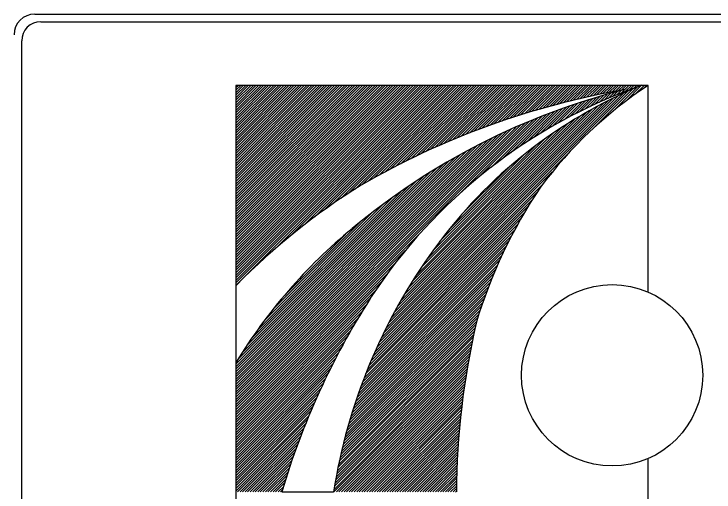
# Model space of a CAD drawing. Extents: x -5299 to 22597, y -19549 to -1808.
# Drawn here: x -3290.5 to -3180.7, y -18236.2 to -18161.3 of the extents above; entities that cross this region are included whole.
import ezdxf

# ---------------------------------------------------------------- set-up
doc = ezdxf.new("R2010")
doc.units = 0
doc.layers.add('Level 1', color=7, linetype='Continuous')

msp = doc.modelspace()

# ---------------------------------------------------------------- linework, layer by layer
at = {"layer": 'Level 1'}
for p, q in [((-3287.21, -18161.3), (-3163.67, -18161.3)), ((-3286.25, -18162.5), (-3164.64, -18162.5)), ((-3289.26, -18287.12), (-3289.26, -18165.51)), ((-3191.03, -18172.48), (-3255.67, -18172.48)), ((-3255.67, -18172.48), (-3255.67, -18203.9)), ((-3255.67, -18172.83), (-3255.31, -18172.48)), ((-3255.67, -18173.23), (-3254.91, -18172.48)), ((-3255.67, -18173.63), (-3254.52, -18172.48)), ((-3255.67, -18174.03), (-3254.12, -18172.48)), ((-3255.67, -18174.42), (-3253.72, -18172.48)), ((-3255.67, -18174.82), (-3253.32, -18172.48)), ((-3255.67, -18175.22), (-3252.93, -18172.48)), ((-3255.67, -18175.62), (-3252.53, -18172.48)), ((-3255.67, -18176.02), (-3252.13, -18172.48)), ((-3255.67, -18176.41), (-3251.73, -18172.48)), ((-3255.67, -18176.81), (-3251.33, -18172.48)), ((-3255.67, -18177.21), (-3250.94, -18172.48)), ((-3255.67, -18177.61), (-3250.54, -18172.48)), ((-3255.67, -18178), (-3250.14, -18172.48)), ((-3255.67, -18178.4), (-3249.74, -18172.48)), ((-3255.67, -18178.8), (-3249.35, -18172.48)), ((-3255.67, -18179.2), (-3248.95, -18172.48)), ((-3255.67, -18179.59), (-3248.55, -18172.48)), ((-3255.67, -18179.99), (-3248.15, -18172.48)), ((-3255.67, -18180.39), (-3247.75, -18172.48)), ((-3255.67, -18180.79), (-3247.36, -18172.48)), ((-3255.67, -18181.19), (-3246.96, -18172.48)), ((-3255.67, -18181.58), (-3246.56, -18172.48)), ((-3255.67, -18181.98), (-3246.16, -18172.48)), ((-3255.67, -18182.38), (-3245.77, -18172.48)), ((-3255.67, -18182.78), (-3245.37, -18172.48)), ((-3255.67, -18183.17), (-3244.97, -18172.48)), ((-3255.67, -18183.57), (-3244.57, -18172.48)), ((-3255.67, -18183.97), (-3244.18, -18172.48)), ((-3255.67, -18184.37), (-3243.78, -18172.48)), ((-3255.67, -18184.77), (-3243.38, -18172.48)), ((-3255.67, -18185.16), (-3242.98, -18172.48)), ((-3255.67, -18185.56), (-3242.58, -18172.48)), ((-3255.67, -18185.96), (-3242.19, -18172.48)), ((-3255.67, -18186.36), (-3241.79, -18172.48)), ((-3255.67, -18186.75), (-3241.39, -18172.48)), ((-3255.67, -18187.15), (-3240.99, -18172.48)), ((-3255.67, -18187.55), (-3240.6, -18172.48)), ((-3255.67, -18187.95), (-3240.2, -18172.48)), ((-3255.67, -18188.35), (-3239.8, -18172.48)), ((-3255.67, -18188.74), (-3239.4, -18172.48)), ((-3255.67, -18189.14), (-3239, -18172.48)), ((-3255.67, -18189.54), (-3238.61, -18172.48)), ((-3255.67, -18189.94), (-3238.21, -18172.48)), ((-3255.67, -18190.33), (-3237.81, -18172.48)), ((-3255.67, -18190.73), (-3237.41, -18172.48)), ((-3255.67, -18191.13), (-3237.02, -18172.48)), ((-3255.67, -18191.53), (-3236.62, -18172.48)), ((-3255.67, -18191.92), (-3236.22, -18172.48)), ((-3255.67, -18192.32), (-3235.82, -18172.48)), ((-3255.67, -18192.72), (-3235.42, -18172.48)), ((-3255.67, -18193.12), (-3235.03, -18172.48)), ((-3255.67, -18193.52), (-3234.63, -18172.48)), ((-3255.67, -18193.91), (-3234.23, -18172.48)), ((-3255.67, -18194.31), (-3233.83, -18172.48)), ((-3255.67, -18194.71), (-3233.44, -18172.48)), ((-3255.67, -18195.11), (-3233.04, -18172.48)), ((-3255.67, -18195.5), (-3232.64, -18172.48)), ((-3255.67, -18195.9), (-3232.24, -18172.48)), ((-3255.67, -18196.3), (-3231.85, -18172.48)), ((-3255.67, -18196.7), (-3231.45, -18172.48)), ((-3255.67, -18197.1), (-3231.05, -18172.48)), ((-3255.67, -18197.49), (-3230.65, -18172.48)), ((-3255.67, -18197.89), (-3230.25, -18172.48)), ((-3255.67, -18198.29), (-3229.86, -18172.48)), ((-3255.67, -18198.69), (-3229.46, -18172.48)), ((-3255.67, -18199.08), (-3229.06, -18172.48)), ((-3255.67, -18199.48), (-3228.66, -18172.48)), ((-3255.67, -18199.88), (-3228.27, -18172.48)), ((-3255.67, -18200.28), (-3227.87, -18172.48)), ((-3255.67, -18200.68), (-3227.47, -18172.48)), ((-3255.67, -18201.07), (-3227.07, -18172.48)), ((-3255.67, -18201.47), (-3226.67, -18172.48)), ((-3255.67, -18201.87), (-3226.28, -18172.48)), ((-3255.67, -18202.27), (-3225.88, -18172.48)), ((-3255.67, -18202.66), (-3225.48, -18172.48)), ((-3255.67, -18203.06), (-3225.08, -18172.48)), ((-3255.67, -18203.46), (-3224.69, -18172.48)), ((-3255.67, -18203.86), (-3224.29, -18172.48)), ((-3249.37, -18197.96), (-3223.89, -18172.48)), ((-3246.88, -18195.87), (-3223.49, -18172.48)), ((-3244.95, -18194.34), (-3223.09, -18172.48)), ((-3243.3, -18193.09), (-3222.7, -18172.48)), ((-3241.83, -18192.01), (-3222.3, -18172.48)), ((-3240.48, -18191.06), (-3221.9, -18172.48)), ((-3239.24, -18190.21), (-3221.5, -18172.48)), ((-3238.07, -18189.44), (-3221.11, -18172.48)), ((-3236.96, -18188.73), (-3220.71, -18172.48)), ((-3235.91, -18188.08), (-3220.31, -18172.48)), ((-3234.98, -18187.54), (-3219.91, -18172.48)), ((-3234.07, -18187.03), (-3219.51, -18172.48)), ((-3233.18, -18186.54), (-3219.12, -18172.48)), ((-3232.87, -18212.09), (-3194.2, -18173.41)), ((-3232.32, -18186.08), (-3218.72, -18172.48)), ((-3231.47, -18185.62), (-3218.32, -18172.48)), ((-3230.64, -18185.19), (-3217.92, -18172.48)), ((-3229.82, -18184.78), (-3217.53, -18172.48)), ((-3229.03, -18184.37), (-3217.13, -18172.48)), ((-3228.24, -18183.99), (-3216.73, -18172.48)), ((-3227.47, -18183.61), (-3216.33, -18172.48)), ((-3226.71, -18183.25), (-3215.94, -18172.48)), ((-3225.96, -18182.9), (-3215.54, -18172.48)), ((-3225.22, -18182.56), (-3215.14, -18172.48)), ((-3224.5, -18182.23), (-3214.74, -18172.48)), ((-3223.78, -18181.91), (-3214.34, -18172.48)), ((-3223.07, -18181.61), (-3213.95, -18172.48)), ((-3222.37, -18181.3), (-3213.55, -18172.48)), ((-3221.69, -18181.01), (-3213.15, -18172.48)), ((-3221, -18180.73), (-3212.75, -18172.48)), ((-3220.33, -18180.46), (-3212.36, -18172.48)), ((-3219.67, -18180.19), (-3211.96, -18172.48)), ((-3219.01, -18179.93), (-3211.56, -18172.48)), ((-3218.36, -18179.68), (-3211.16, -18172.48)), ((-3217.71, -18179.43), (-3210.76, -18172.48)), ((-3217.08, -18179.19), (-3210.37, -18172.48)), ((-3216.44, -18178.95), (-3209.97, -18172.48)), ((-3215.82, -18178.73), (-3209.57, -18172.48)), ((-3215.2, -18178.51), (-3209.17, -18172.48)), ((-3214.59, -18178.29), (-3208.78, -18172.48)), ((-3213.98, -18178.08), (-3208.38, -18172.48)), ((-3213.38, -18177.87), (-3207.98, -18172.48)), ((-3212.78, -18177.68), (-3207.58, -18172.48)), ((-3212.19, -18177.48), (-3207.18, -18172.48)), ((-3211.6, -18177.29), (-3206.79, -18172.48)), ((-3211.02, -18177.11), (-3206.39, -18172.48)), ((-3210.44, -18176.92), (-3205.99, -18172.48)), ((-3209.86, -18176.75), (-3205.59, -18172.48)), ((-3209.3, -18176.58), (-3205.2, -18172.48)), ((-3208.73, -18176.41), (-3204.8, -18172.48)), ((-3208.17, -18176.24), (-3204.4, -18172.48)), ((-3207.61, -18176.09), (-3204, -18172.48)), ((-3207.06, -18175.93), (-3203.6, -18172.48)), ((-3206.51, -18175.78), (-3203.21, -18172.48)), ((-3205.96, -18175.63), (-3202.81, -18172.48)), ((-3205.42, -18175.48), (-3202.41, -18172.48)), ((-3204.88, -18175.34), (-3202.01, -18172.48)), ((-3204.35, -18175.21), (-3201.62, -18172.48)), ((-3203.81, -18175.07), (-3201.22, -18172.48)), ((-3203.28, -18174.94), (-3200.82, -18172.48)), ((-3202.76, -18174.81), (-3200.42, -18172.48)), ((-3202.24, -18174.69), (-3200.03, -18172.48)), ((-3201.72, -18174.57), (-3199.63, -18172.48)), ((-3201.2, -18174.45), (-3199.23, -18172.48)), ((-3200.69, -18174.33), (-3198.83, -18172.48)), ((-3200.18, -18174.22), (-3198.43, -18172.48)), ((-3199.67, -18174.11), (-3198.04, -18172.48)), ((-3199.31, -18178.92), (-3193.48, -18173.09)), ((-3199.17, -18174), (-3197.64, -18172.48)), ((-3198.66, -18173.9), (-3197.24, -18172.48)), ((-3198.17, -18173.8), (-3196.84, -18172.48)), ((-3197.67, -18173.7), (-3196.45, -18172.48)), ((-3197.17, -18173.6), (-3196.05, -18172.48)), ((-3196.68, -18173.51), (-3195.65, -18172.48)), ((-3196.61, -18174.24), (-3195.82, -18173.44)), ((-3196.43, -18176.44), (-3192.79, -18172.8)), ((-3196.2, -18173.42), (-3195.25, -18172.48)), ((-3195.93, -18173.95), (-3195.28, -18173.3)), ((-3195.71, -18173.33), (-3194.85, -18172.48)), ((-3195.27, -18173.69), (-3194.74, -18173.16)), ((-3195.22, -18173.24), (-3194.46, -18172.48)), ((-3194.74, -18173.16), (-3194.06, -18172.48)), ((-3194.61, -18173.43), (-3193.66, -18172.48)), ((-3194.58, -18174.99), (-3192.1, -18172.51)), ((-3193.97, -18173.19), (-3193.26, -18172.48)), ((-3193.33, -18172.95), (-3192.87, -18172.48)), ((-3193.08, -18173.88), (-3191.67, -18172.48)), ((-3192.71, -18172.72), (-3192.47, -18172.48)), ((-3192.09, -18172.5), (-3192.07, -18172.48)), ((-3191.78, -18172.98), (-3191.27, -18172.48)), ((-3232.51, -18211.32), (-3194.93, -18173.74)), ((-3232.11, -18210.53), (-3195.67, -18174.09)), ((-3231.71, -18209.73), (-3196.44, -18174.46)), ((-3201.74, -18176.58), (-3199.71, -18174.55)), ((-3200.95, -18176.19), (-3199.14, -18174.38)), ((-3200.19, -18175.83), (-3198.58, -18174.21)), ((-3199.45, -18175.48), (-3198.01, -18174.05)), ((-3198.72, -18175.15), (-3197.46, -18173.89)), ((-3198, -18174.83), (-3196.91, -18173.74)), ((-3197.3, -18174.52), (-3196.36, -18173.58)), ((-3231.28, -18208.9), (-3197.23, -18174.85)), ((-3230.82, -18208.05), (-3198.04, -18175.26)), ((-3206.02, -18178.87), (-3202.64, -18175.49)), ((-3205.11, -18178.35), (-3202.04, -18175.29)), ((-3204.22, -18177.87), (-3201.45, -18175.1)), ((-3203.37, -18177.41), (-3200.86, -18174.91)), ((-3202.54, -18176.98), (-3200.29, -18174.73)), ((-3230.34, -18207.17), (-3198.88, -18175.7)), ((-3229.83, -18206.26), (-3199.75, -18176.18)), ((-3229.28, -18205.31), (-3200.65, -18176.68)), ((-3211.3, -18182.16), (-3205.71, -18176.57)), ((-3210.12, -18181.38), (-3205.08, -18176.34)), ((-3209.01, -18180.67), (-3204.46, -18176.12)), ((-3207.96, -18180.02), (-3203.85, -18175.9)), ((-3206.97, -18179.42), (-3203.24, -18175.69)), ((-3228.69, -18204.33), (-3201.59, -18177.23)), ((-3228.06, -18203.29), (-3202.58, -18177.81)), ((-3220.38, -18189.25), (-3208.97, -18177.84)), ((-3217.57, -18186.84), (-3208.3, -18177.57)), ((-3215.61, -18185.28), (-3207.64, -18177.31)), ((-3213.99, -18184.05), (-3206.99, -18177.06)), ((-3212.58, -18183.04), (-3206.35, -18176.81)), ((-3255.67, -18224.14), (-3209.64, -18178.11)), ((-3255.67, -18223.74), (-3210.33, -18178.41)), ((-3255.67, -18223.35), (-3211.02, -18178.7)), ((-3227.37, -18202.21), (-3203.62, -18178.46)), ((-3255.67, -18222.95), (-3211.73, -18179.01)), ((-3255.67, -18222.55), (-3212.44, -18179.32)), ((-3255.67, -18222.15), (-3213.17, -18179.66)), ((-3255.67, -18221.76), (-3213.91, -18180)), ((-3226.61, -18201.05), (-3204.74, -18179.18)), ((-3225.77, -18199.81), (-3205.94, -18179.99)), ((-3255.67, -18221.36), (-3214.66, -18180.35)), ((-3255.67, -18220.96), (-3215.43, -18180.72)), ((-3255.67, -18220.56), (-3216.21, -18181.11)), ((-3224.82, -18198.46), (-3207.27, -18180.92)), ((-3255.67, -18220.16), (-3217.01, -18181.51)), ((-3255.67, -18219.77), (-3217.82, -18181.92)), ((-3223.72, -18196.97), (-3208.76, -18182.01)), ((-3255.67, -18219.37), (-3218.66, -18182.36)), ((-3255.67, -18218.97), (-3219.51, -18182.81)), ((-3255.67, -18218.57), (-3220.39, -18183.29)), ((-3233.23, -18212.84), (-3203.57, -18183.18)), ((-3255.67, -18218.18), (-3221.29, -18183.8)), ((-3255.67, -18217.78), (-3222.21, -18184.32)), ((-3222.33, -18195.18), (-3210.55, -18183.4)), ((-3255.67, -18217.38), (-3223.17, -18184.88)), ((-3255.67, -18216.98), (-3224.16, -18185.48)), ((-3220.33, -18192.79), (-3212.94, -18185.4)), ((-3255.67, -18216.59), (-3225.19, -18186.1)), ((-3233.56, -18213.57), (-3206.05, -18186.06)), ((-3255.67, -18216.19), (-3226.25, -18186.77)), ((-3255.4, -18215.52), (-3227.38, -18187.5)), ((-3254.73, -18214.45), (-3228.56, -18188.29)), ((-3233.89, -18214.29), (-3207.5, -18187.91)), ((-3253.99, -18213.32), (-3229.82, -18189.15)), ((-3234.2, -18215), (-3208.43, -18189.24)), ((-3253.18, -18212.1), (-3231.17, -18190.1)), ((-3234.49, -18215.69), (-3209.16, -18190.36)), ((-3252.25, -18210.78), (-3232.65, -18191.18)), ((-3234.78, -18216.38), (-3209.82, -18191.42)), ((-3251.15, -18209.29), (-3234.3, -18192.43)), ((-3235.05, -18217.05), (-3210.42, -18192.41)), ((-3249.84, -18207.57), (-3236.19, -18193.93)), ((-3235.56, -18218.36), (-3211.49, -18194.28)), ((-3235.32, -18217.71), (-3210.97, -18193.37)), ((-3235.81, -18219), (-3211.97, -18195.16)), ((-3255.67, -18224.54), (-3226.68, -18195.55)), ((-3248.02, -18205.36), (-3238.5, -18195.84)), ((-3236.04, -18219.63), (-3212.41, -18196)), ((-3236.49, -18220.87), (-3213.23, -18197.62)), ((-3236.27, -18220.26), (-3212.83, -18196.82)), ((-3255.67, -18224.94), (-3229.12, -18198.39)), ((-3236.7, -18221.48), (-3213.61, -18198.39)), ((-3236.9, -18222.08), (-3213.96, -18199.14)), ((-3255.67, -18225.34), (-3230.69, -18200.36)), ((-3237.28, -18223.26), (-3214.62, -18200.6)), ((-3237.09, -18222.67), (-3214.31, -18199.88)), ((-3255.67, -18225.73), (-3231.9, -18201.96)), ((-3237.64, -18224.42), (-3215.22, -18201.99)), ((-3237.46, -18223.84), (-3214.93, -18201.31)), ((-3237.81, -18224.98), (-3215.5, -18202.67)), ((-3255.67, -18226.13), (-3232.92, -18203.39)), ((-3238.13, -18226.1), (-3216.02, -18203.99)), ((-3237.98, -18225.54), (-3215.77, -18203.34)), ((-3255.67, -18226.53), (-3233.81, -18204.67)), ((-3238.44, -18227.2), (-3216.5, -18205.26)), ((-3238.29, -18226.65), (-3216.27, -18204.63)), ((-3255.67, -18226.93), (-3234.6, -18205.86)), ((-3238.58, -18227.73), (-3216.73, -18205.89)), ((-3255.67, -18227.32), (-3235.27, -18206.93)), ((-3238.85, -18228.8), (-3217.15, -18207.1)), ((-3238.72, -18228.27), (-3216.94, -18206.5)), ((-3255.67, -18227.72), (-3235.92, -18207.98)), ((-3239.1, -18229.85), (-3217.54, -18208.29)), ((-3238.98, -18229.33), (-3217.35, -18207.7)), ((-3255.67, -18228.12), (-3236.52, -18208.98)), ((-3239.34, -18230.88), (-3217.9, -18209.44)), ((-3239.22, -18230.37), (-3217.72, -18208.87)), ((-3255.67, -18228.52), (-3237.1, -18209.95)), ((-3239.55, -18231.89), (-3218.16, -18210.5)), ((-3239.45, -18231.39), (-3218.04, -18209.99)), ((-3255.67, -18228.92), (-3237.64, -18210.89)), ((-3255.67, -18229.31), (-3238.16, -18211.81)), ((-3239.76, -18232.89), (-3218.38, -18211.52)), ((-3239.66, -18232.4), (-3218.27, -18211.01)), ((-3255.67, -18229.71), (-3238.66, -18212.7)), ((-3239.95, -18233.88), (-3218.59, -18212.52)), ((-3239.85, -18233.39), (-3218.49, -18212.02)), ((-3255.67, -18230.11), (-3239.14, -18213.58)), ((-3240.21, -18235.33), (-3218.89, -18214.01)), ((-3240.12, -18234.85), (-3218.79, -18213.52)), ((-3240.04, -18234.36), (-3218.69, -18213.02)), ((-3255.67, -18230.51), (-3239.59, -18214.42)), ((-3240.3, -18236.22), (-3219.07, -18214.99)), ((-3240.28, -18235.81), (-3218.98, -18214.5)), ((-3255.67, -18230.9), (-3240.02, -18215.26)), ((-3255.67, -18215.96), (-3255.67, -18236.22)), ((-3255.67, -18231.3), (-3240.44, -18216.08)), ((-3239.91, -18236.22), (-3219.16, -18215.48)), ((-3239.51, -18236.22), (-3219.25, -18215.96)), ((-3255.67, -18231.7), (-3240.85, -18216.88)), ((-3239.11, -18236.22), (-3219.33, -18216.44)), ((-3238.71, -18236.22), (-3219.41, -18216.92)), ((-3255.67, -18232.1), (-3241.24, -18217.67)), ((-3255.67, -18232.5), (-3241.61, -18218.44)), ((-3238.32, -18236.22), (-3219.49, -18217.4)), ((-3237.92, -18236.22), (-3219.57, -18217.87)), ((-3237.52, -18236.22), (-3219.64, -18218.35)), ((-3255.67, -18232.89), (-3241.97, -18219.2)), ((-3237.12, -18236.22), (-3219.71, -18218.81)), ((-3236.73, -18236.22), (-3219.78, -18219.28)), ((-3255.67, -18233.29), (-3242.32, -18219.94)), ((-3236.33, -18236.22), (-3219.85, -18219.75)), ((-3235.93, -18236.22), (-3219.92, -18220.21)), ((-3235.53, -18236.22), (-3219.98, -18220.67)), ((-3255.67, -18233.69), (-3242.66, -18220.68)), ((-3255.67, -18234.09), (-3242.99, -18221.4)), ((-3235.13, -18236.22), (-3220.04, -18221.13)), ((-3234.74, -18236.22), (-3220.1, -18221.59)), ((-3255.67, -18234.48), (-3243.3, -18222.12)), ((-3255.67, -18234.88), (-3243.61, -18222.82)), ((-3234.34, -18236.22), (-3220.16, -18222.04)), ((-3233.94, -18236.22), (-3220.21, -18222.5)), ((-3255.67, -18235.28), (-3243.91, -18223.52)), ((-3233.54, -18236.22), (-3220.27, -18222.95)), ((-3233.15, -18236.22), (-3220.32, -18223.4)), ((-3232.75, -18236.22), (-3220.37, -18223.85)), ((-3255.67, -18235.68), (-3244.2, -18224.21)), ((-3255.67, -18236.07), (-3244.48, -18224.88)), ((-3232.35, -18236.22), (-3220.42, -18224.29)), ((-3231.95, -18236.22), (-3220.47, -18224.74)), ((-3255.42, -18236.22), (-3244.75, -18225.56)), ((-3231.55, -18236.22), (-3220.51, -18225.18)), ((-3231.16, -18236.22), (-3220.55, -18225.62)), ((-3230.76, -18236.22), (-3220.59, -18226.06)), ((-3255.02, -18236.22), (-3245.01, -18226.22)), ((-3254.62, -18236.22), (-3245.27, -18226.87)), ((-3230.36, -18236.22), (-3220.63, -18226.49)), ((-3229.96, -18236.22), (-3220.67, -18226.93)), ((-3254.23, -18236.22), (-3245.52, -18227.52)), ((-3253.83, -18236.22), (-3245.76, -18228.16)), ((-3229.57, -18236.22), (-3220.7, -18227.36)), ((-3229.17, -18236.22), (-3220.74, -18227.79)), ((-3228.77, -18236.22), (-3220.77, -18228.22)), ((-3253.43, -18236.22), (-3246, -18228.79)), ((-3253.03, -18236.22), (-3246.23, -18229.42)), ((-3228.37, -18236.22), (-3220.8, -18228.65)), ((-3227.97, -18236.22), (-3220.83, -18229.08)), ((-3252.64, -18236.22), (-3246.46, -18230.05)), ((-3227.58, -18236.22), (-3220.86, -18229.51)), ((-3227.18, -18236.22), (-3220.88, -18229.93)), ((-3226.78, -18236.22), (-3220.91, -18230.35)), ((-3252.24, -18236.22), (-3246.67, -18230.66)), ((-3251.84, -18236.22), (-3246.88, -18231.27)), ((-3226.38, -18236.22), (-3220.93, -18230.77)), ((-3225.99, -18236.22), (-3220.95, -18231.19)), ((-3225.59, -18236.22), (-3220.97, -18231.61)), ((-3251.44, -18236.22), (-3247.09, -18231.87)), ((-3251.04, -18236.22), (-3247.29, -18232.47)), ((-3225.19, -18236.22), (-3220.99, -18232.02)), ((-3224.79, -18236.22), (-3221, -18232.44)), ((-3250.65, -18236.22), (-3247.49, -18233.07)), ((-3250.25, -18236.22), (-3247.67, -18233.65)), ((-3224.39, -18236.22), (-3221.02, -18232.85)), ((-3224, -18236.22), (-3221.03, -18233.26)), ((-3223.6, -18236.22), (-3221.05, -18233.67)), ((-3249.85, -18236.22), (-3247.86, -18234.23)), ((-3249.45, -18236.22), (-3248.04, -18234.81)), ((-3223.2, -18236.22), (-3221.06, -18234.08)), ((-3222.8, -18236.22), (-3221.07, -18234.49)), ((-3222.41, -18236.22), (-3221.08, -18234.89)), ((-3249.06, -18236.22), (-3248.22, -18235.39)), ((-3248.66, -18236.22), (-3248.39, -18235.96)), ((-3222.01, -18236.22), (-3221.08, -18235.3)), ((-3221.61, -18236.22), (-3221.09, -18235.7)), ((-3248.47, -18236.22), (-3240.35, -18236.22)), ((-3221.21, -18236.22), (-3221.09, -18236.1))]:
    msp.add_line(p, q, dxfattribs=at)
msp.add_lwpolyline([(-3191.03, -18204.89), (-3191.03, -18172.48), (-3255.67, -18172.48), (-3255.67, -18248.81), (-3191.03, -18248.81), (-3191.03, -18230.96)], dxfattribs=at)
msp.add_circle((-3196.67, -18217.93), 14.21, dxfattribs=at)
for centre, radius, start, end in [((-3287.21, -18164.55), 3.25, 90, 180), ((-3286.25, -18165.51), 3.01, 90, 180), ((-3168.19, -18277.9), 108.06, 104.2159, 129.8498), ((-3173.74, -18295.4), 124.03, 99.7434, 120.1437), ((-3164.33, -18251.63), 83.86, 109.2886, 146.9233), ((-3164.33, -18251.63), 83.86, 109.2886, 146.9233), ((-3163.22, -18242.51), 75.73, 112.3635, 144.0592), ((-3163.22, -18242.51), 75.73, 112.3635, 144.0592), ((-3154.52, -18227.97), 66.42, 123.3388, 143.4625), ((-3181.86, -18275.8), 103.04, 121.714, 135.6644), ((-3143.78, -18231.84), 77.43, 145.8906, 163.4136), ((-3185.04, -18258.83), 82.62, 129.3572, 148.7437), ((-3153.23, -18249.99), 88.21, 143.9362, 171.0238), ((-3153.23, -18249.99), 88.21, 143.9362, 171.0238), ((-3134.21, -18270.08), 119.17, 147.3968, 163.4975), ((-3134.21, -18270.08), 119.17, 147.3968, 163.4975), ((-3098.5, -18237.18), 122.6, 167.0664, 179.5529)]:
    msp.add_arc(centre, radius, start, end, dxfattribs=at)

doc.saveas('drawing.dxf')
